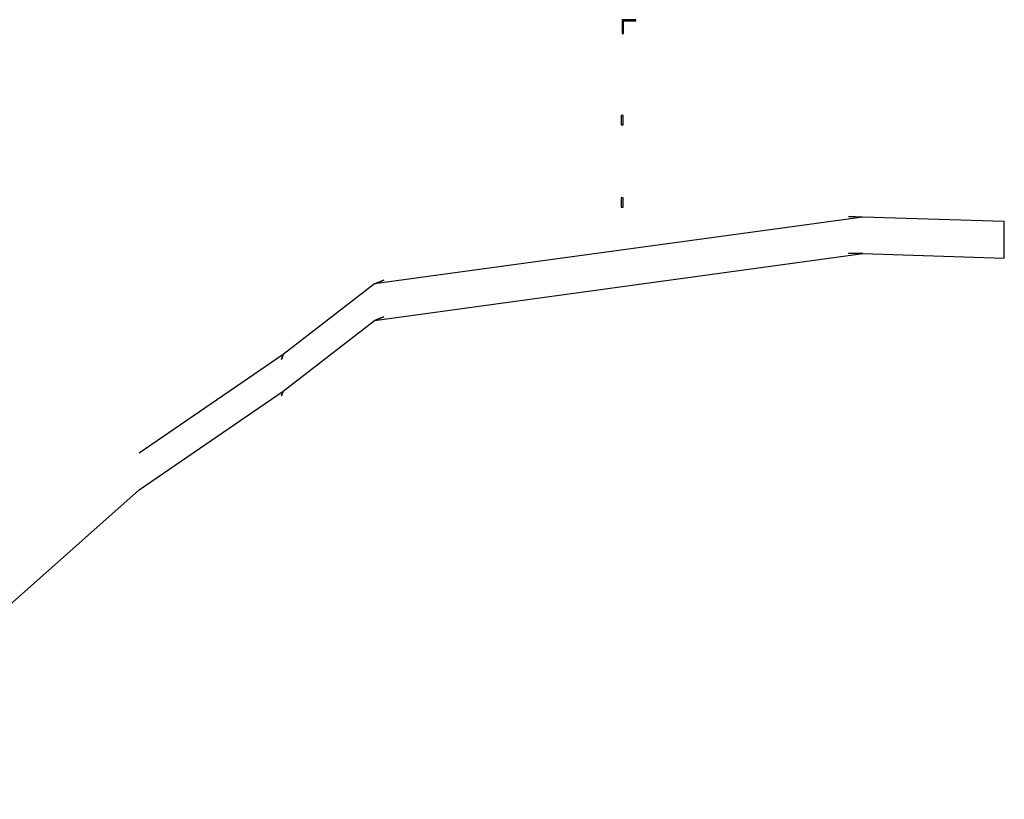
# Model space of a CAD drawing. Extents: x -805 to 3526, y -961 to 1039.
# Tile 451 of 473: x 1479.38 to 1484.77, y 53.21 to 57.47. Entities that reach past the tile are written whole.
import ezdxf

# ---------------------------------------------------------------- set-up
doc = ezdxf.new("R2010")
doc.units = 0
doc.layers.add('Schnitt 3 cm', color=251, linetype='Continuous')
doc.layers.add('TTK-P-PU', color=12, linetype='Continuous')

# ---------------------------------------------------------------- blocks, each defined once
blk = doc.blocks.new('Schnitt 3 cm N')
at = {"layer": 'Schnitt 3 cm'}
for p, q in [((-9442.8, 1510), (-9443.2, 1510)), ((-9367.8, 1510), (-9442.8, 1510)), ((-9442.8, 1510), (-9442.8, 1435)), ((-9367.8, 1503), (-9367.8, 1510)), ((-9435.8, 1503), (-9367.8, 1503)), ((-9435.8, 1435), (-9435.8, 1503)), ((-9442.8, 1435), (-9443.2, 1435)), ((-9442.8, 1435), (-9435.8, 1435)), ((-9448.2, 985), (-9447.8, 985)), ((-9437.8, 985), (-9447.8, 985)), ((-9447.8, 985), (-9447.8, 935)), ((-9437.8, 935), (-9437.8, 985)), ((-9447.8, 935), (-9448.2, 935)), ((-9447.8, 935), (-9437.8, 935)), ((-9448.2, 535), (-9447.8, 535)), ((-9447.8, 485), (-9448.2, 485)), ((-9437.8, 535), (-9447.8, 535)), ((-9447.8, 535), (-9447.8, 485)), ((-9447.8, 485), (-9437.8, 485)), ((-9437.8, 485), (-9437.8, 535)), ((-8125.9, 429.8), (-8204.6, 432.2)), ((-8204.6, 432.2), (-8125.9, 429.8)), ((-8125.9, 429.8), (-10796.6, 64.4)), ((-7353, 405.7), (-8125.9, 429.8)), ((-7353, 205.7), (-7353, 405.7)), ((-10796.6, -135.6), (-8125.9, 229.8)), ((-8204.6, 232.2), (-8125.9, 229.8)), ((-8125.9, 229.8), (-8204.6, 232.2)), ((-8125.9, 229.8), (-7353, 205.7)), ((-10796.6, 64.4), (-11297.2, -322.8)), ((-10796.6, 64.4), (-10746, 84.5)), ((-10746, 84.5), (-10796.6, 64.4)), ((-11297.2, -522.8), (-10796.6, -135.6)), ((-10746, -115.5), (-10796.6, -135.6)), ((-10796.6, -135.6), (-10746, -115.5)), ((-11297.2, -322.8), (-12083.6, -862.6)), ((-11297.2, -322.8), (-11305.9, -348.5)), ((-11305.9, -348.5), (-11297.2, -322.8)), ((-12083.6, -1062.6), (-11297.2, -522.8)), ((-11305.9, -548.5), (-11297.2, -522.8)), ((-11297.2, -522.8), (-11305.9, -548.5)), ((-13989.6, -2755.7), (-12083.6, -1062.6)), ((-12185.3, -1152.2), (-12083.6, -1062.6)), ((-12083.6, -1062.6), (-12185.3, -1152.2))]:
    blk.add_line(p, q, dxfattribs=at)
blk = doc.blocks.new('ProVi SchnittF')
at = {"layer": 'Schnitt 3 cm', "xscale": 0.001, "yscale": 0.001, "zscale": 0.001}
blk.add_blockref('Schnitt 3 cm N', (2.7684, 24.9617), dxfattribs=at)

msp = doc.modelspace()

# ---------------------------------------------------------------- block references
at = {"layer": 'TTK-P-PU', "color": 251}
msp.add_blockref('ProVi SchnittF', (1489.3507, 30.9999), dxfattribs=at)

doc.saveas('drawing.dxf')
